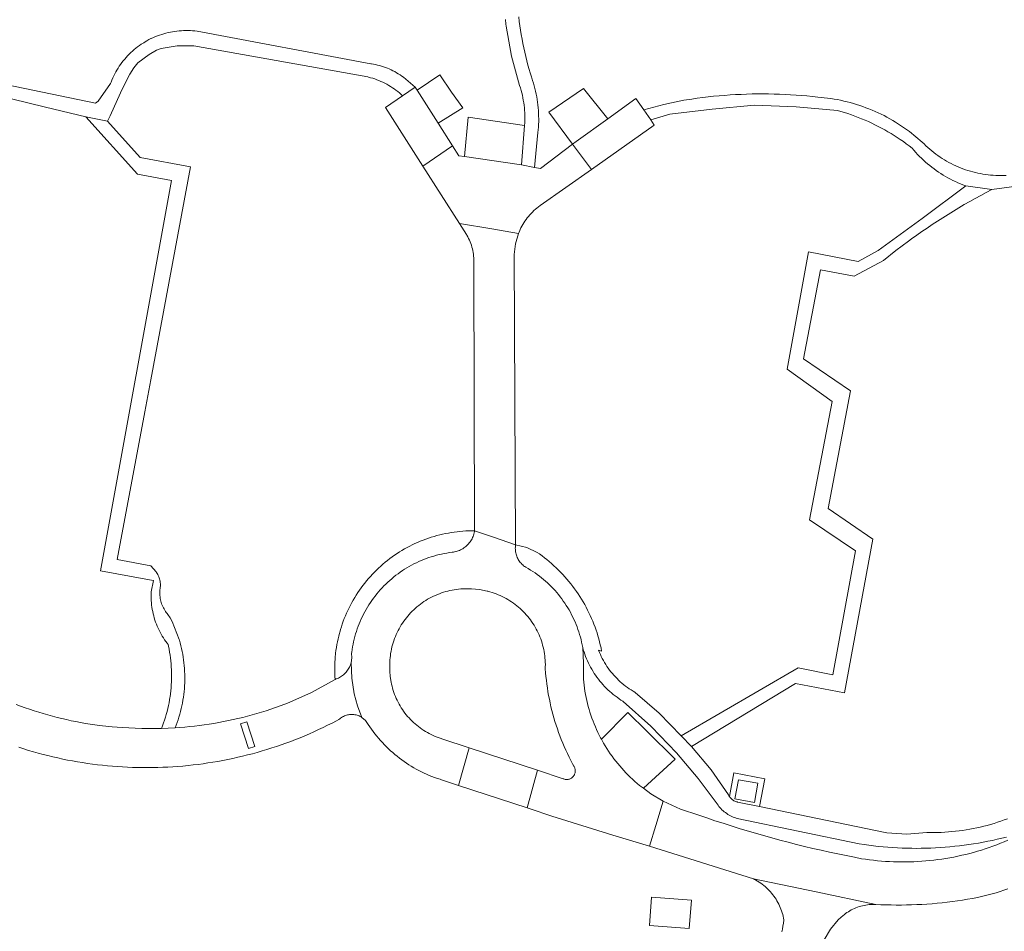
# Model space of a CAD drawing. Extents: x 146402 to 164798, y 455483 to 464134.
# Tile 458 of 575: x 158864 to 158991, y 460749 to 460866. Entities that reach past the tile are written whole.
import ezdxf

# ---------------------------------------------------------------- set-up
doc = ezdxf.new("R2010")
doc.units = 0
doc.header["$LTSCALE"] = 0.2
for name, color, linetype, lineweight in [('B-XX-VH-VERHARDING_BETONSTRAATSTEEN-GV', 252, 'CONTINUOUS', 18), ('B-XX-VH-VERHARDING_HALFVERHARDING-GV', 252, 'CONTINUOUS', 18), ('B-XX-VH-VERHARDING_STRAATBAKSTEEN-GV', 252, 'CONTINUOUS', 18), ('B-XX-VH-VERHARDING_TEGEL-GV', 252, 'CONTINUOUS', 18), ('B-XX-VH-VERHARDING_TEGEL_RUBBER-GV', 252, 'CONTINUOUS', 18)]:
    doc.layers.add(name, color=color, linetype=linetype, lineweight=lineweight)

msp = doc.modelspace()

# ---------------------------------------------------------------- linework, layer by layer
at = {"layer": 'B-XX-VH-VERHARDING_BETONSTRAATSTEEN-GV'}
for points in [[(158915.214, 460857.054), (158914.96, 460857.425), (158913.328, 460856.308), (158911.132, 460854.805), (158915.944, 460847.248), (158919.778, 460849.863), (158917.906, 460852.806)], [(158944.436, 460854.498), (158943.425, 460855.969), (158939.775, 460853.353), (158935.687, 460850.413), (158935.232, 460850.068), (158937.677, 460846.824), (158945.783, 460852.536), (158945.327, 460853.201)], [(158937.677, 460846.824), (158935.232, 460850.068), (158931.109, 460846.937), (158930.329, 460847.083), (158928.646, 460847.395), (158921.293, 460848.468), (158920.593, 460848.582), (158919.778, 460849.863), (158915.944, 460847.248), (158920.665, 460839.833), (158924.822, 460839.146), (158928.258, 460838.539), (158928.338, 460838.737), (158928.424, 460838.933), (158928.477, 460839.049), (158928.589, 460839.277), (158928.708, 460839.502), (158928.834, 460839.723), (158928.967, 460839.94), (158929.107, 460840.152), (158929.253, 460840.36), (158929.406, 460840.563), (158929.565, 460840.761), (158929.73, 460840.955), (158929.901, 460841.143), (158930.078, 460841.325), (158930.261, 460841.502), (158930.449, 460841.673), (158930.642, 460841.838), (158930.841, 460841.997), (158931.044, 460842.149)], [(158924.822, 460839.146), (158920.665, 460839.833), (158921.573, 460838.406), (158921.617, 460838.33), (158921.73, 460838.122), (158921.837, 460837.91), (158921.936, 460837.695), (158922.027, 460837.477), (158922.112, 460837.256), (158922.189, 460837.032), (158922.258, 460836.806), (158922.319, 460836.577), (158922.373, 460836.347), (158922.419, 460836.115), (158922.457, 460835.881), (158922.487, 460835.646), (158922.509, 460835.411), (158922.523, 460835.175), (158922.53, 460834.938), (158922.528, 460834.701), (158922.518, 460834.465), (158922.608, 460800.206), (158925.045, 460799.374), (158927.895, 460798.4), (158927.709, 460835.848), (158927.868, 460837.217), (158928.258, 460838.539)], [(158892.432, 460775.297), (158893.241, 460775.555), (158894.256, 460772.366), (158893.447, 460772.109)], [(158894.256, 460772.366), (158893.241, 460775.555), (158892.432, 460775.297), (158893.447, 460772.109)]]:
    msp.add_lwpolyline(points, close=True, dxfattribs=at)
msp.add_lwpolyline([(158863.834, 460772.271), (158864.453, 460772.073), (158865.074, 460771.882), (158865.697, 460771.698), (158866.323, 460771.523), (158866.951, 460771.355), (158867.581, 460771.195), (158868.212, 460771.043), (158868.846, 460770.898), (158869.481, 460770.762), (158870.118, 460770.633), (158870.757, 460770.512), (158871.397, 460770.399), (158872.038, 460770.293), (158872.68, 460770.196), (158873.324, 460770.107), (158873.969, 460770.025), (158874.615, 460769.952), (158875.261, 460769.886), (158875.908, 460769.828), (158876.556, 460769.779), (158877.205, 460769.737), (158877.854, 460769.703), (158878.503, 460769.677), (158879.153, 460769.66), (158879.802, 460769.65), (158880.452, 460769.648), (158881.102, 460769.655), (158881.752, 460769.669), (158882.401, 460769.691), (158883.05, 460769.722), (158883.699, 460769.76), (158884.347, 460769.806), (158884.995, 460769.86), (158885.642, 460769.922), (158886.288, 460769.992), (158886.933, 460770.071), (158887.577, 460770.157), (158888.22, 460770.251), (158888.862, 460770.352), (158889.502, 460770.462), (158890.142, 460770.58), (158890.779, 460770.705), (158891.415, 460770.839), (158892.049, 460770.98), (158892.682, 460771.129), (158893.313, 460771.285), (158893.941, 460771.45), (158894.568, 460771.622), (158895.192, 460771.802), (158895.815, 460771.99), (158896.435, 460772.185), (158897.052, 460772.388), (158897.667, 460772.598), (158898.279, 460772.816), (158898.888, 460773.041), (158899.495, 460773.275), (158900.099, 460773.515), (158900.699, 460773.763), (158901.297, 460774.018), (158901.892, 460774.28), (158902.483, 460774.55), (158903.071, 460774.827), (158903.655, 460775.112), (158904.236, 460775.403), (158904.813, 460775.702), (158905.106, 460775.857), (158905.118, 460775.868), (158905.223, 460775.96), (158905.332, 460776.045), (158905.446, 460776.124), (158905.565, 460776.197), (158905.688, 460776.262), (158905.814, 460776.32), (158905.943, 460776.371), (158906.075, 460776.414), (158906.21, 460776.45), (158906.346, 460776.478), (158906.483, 460776.498), (158906.622, 460776.51), (158906.761, 460776.514), (158906.9, 460776.51), (158907.038, 460776.498), (158907.176, 460776.478), (158907.312, 460776.45), (158907.446, 460776.415), (158907.578, 460776.371), (158907.707, 460776.321), (158907.834, 460776.262), (158907.956, 460776.197), (158908.075, 460776.125), (158907.501, 460777.627), (158907.074, 460779.177), (158906.753, 460781.172), (158906.674, 460783.191), (158906.633, 460783.044), (158906.582, 460782.897), (158906.525, 460782.752), (158906.46, 460782.61), (158906.388, 460782.472), (158906.309, 460782.337), (158906.223, 460782.207), (158906.13, 460782.081), (158906.032, 460781.96), (158905.927, 460781.845), (158905.816, 460781.735), (158905.7, 460781.631), (158905.579, 460781.533), (158905.453, 460781.441), (158905.322, 460781.356), (158905.187, 460781.277), (158905.049, 460781.206), (158904.906, 460781.142), (158904.761, 460781.085), (158904.613, 460781.036), (158901.556, 460779.345), (158898.369, 460777.914), (158898.119, 460777.82), (158897.526, 460777.602), (158896.931, 460777.393), (158896.333, 460777.191), (158895.733, 460776.996), (158895.13, 460776.809), (158894.525, 460776.63), (158893.917, 460776.458), (158893.308, 460776.294), (158892.696, 460776.138), (158892.083, 460775.99), (158891.467, 460775.849), (158890.85, 460775.716), (158890.232, 460775.591), (158889.611, 460775.474), (158888.99, 460775.365), (158888.367, 460775.264), (158887.743, 460775.17), (158887.117, 460775.084), (158886.491, 460775.007), (158885.864, 460774.937), (158885.235, 460774.876), (158884.606, 460774.822), (158883.977, 460774.776), (158883.105, 460774.726), (158882.232, 460774.691), (158879.694, 460774.697), (158877.158, 460774.81), (158875.875, 460774.909), (158874.595, 460775.035), (158874.236, 460775.081), (158873.623, 460775.166), (158873.012, 460775.258), (158872.401, 460775.359), (158871.792, 460775.468), (158871.185, 460775.584), (158870.579, 460775.708), (158869.974, 460775.84), (158869.372, 460775.98), (158868.771, 460776.128), (158868.172, 460776.283), (158867.576, 460776.446), (158866.981, 460776.617), (158866.389, 460776.796), (158865.799, 460776.982), (158865.212, 460777.176), (158864.627, 460777.377), (158864.044, 460777.586), (158863.465, 460777.802)], dxfattribs=at)
at = {"layer": 'B-XX-VH-VERHARDING_HALFVERHARDING-GV'}
for points in [[(158926.583, 460866.159), (158926.653, 460865.575), (158926.686, 460865.315), (158927.378, 460861.438), (158928.419, 460857.64), (158928.516, 460857.333), (158928.607, 460857.019), (158928.69, 460856.702), (158928.765, 460856.384), (158928.832, 460856.064), (158928.892, 460855.743), (158928.944, 460855.42), (158928.988, 460855.096), (158929.023, 460854.771), (158929.051, 460854.445), (158929.071, 460854.119), (158929.083, 460853.792), (158929.087, 460853.465), (158929.083, 460853.138), (158929.071, 460852.811), (158929.051, 460852.485), (158928.646, 460847.395), (158930.329, 460847.083), (158930.777, 460851.567), (158930.813, 460851.923), (158930.84, 460852.279), (158930.86, 460852.636), (158930.872, 460852.994), (158930.876, 460853.351), (158930.871, 460853.709), (158930.859, 460854.066), (158930.839, 460854.423), (158930.81, 460854.779), (158930.774, 460855.135), (158930.73, 460855.49), (158930.678, 460855.844), (158930.618, 460856.196), (158930.55, 460856.547), (158930.474, 460856.897), (158930.391, 460857.244), (158930.299, 460857.59), (158930.201, 460857.933), (158930.094, 460858.275), (158930.026, 460858.479), (158929.9, 460858.879), (158929.778, 460859.28), (158929.648, 460859.723), (158929.494, 460860.277), (158929.347, 460860.833), (158929.208, 460861.391), (158929.076, 460861.951), (158928.953, 460862.512), (158928.837, 460863.076), (158928.729, 460863.641), (158928.629, 460864.207), (158928.537, 460864.775), (158928.453, 460865.343), (158928.377, 460865.913), (158928.308, 460866.484)], [(158856.508, 460857.48), (158867.25, 460854.848), (158872.463, 460853.584), (158875.277, 460853.038), (158875.602, 460853.751), (158876.952, 460856.709), (158877.644, 460858.12), (158878.158, 460859.106), (158878.638, 460859.934), (158879.185, 460860.573), (158880.627, 460861.649), (158881.567, 460862.187), (158882.174, 460862.437), (158884.264, 460862.752), (158886.377, 460862.757), (158908.844, 460858.749), (158908.925, 460858.729), (158909.198, 460858.656), (158909.468, 460858.575), (158909.736, 460858.487), (158910.002, 460858.391), (158910.264, 460858.287), (158910.524, 460858.177), (158910.78, 460858.058), (158911.033, 460857.933), (158911.282, 460857.801), (158911.527, 460857.661), (158911.769, 460857.515), (158912.005, 460857.362), (158912.238, 460857.202), (158912.466, 460857.036), (158912.689, 460856.863), (158912.907, 460856.684), (158913.12, 460856.499), (158913.328, 460856.308), (158914.96, 460857.425), (158913.423, 460858.711), (158913.21, 460858.869), (158912.992, 460859.019), (158912.77, 460859.164), (158912.544, 460859.301), (158912.313, 460859.432), (158912.079, 460859.556), (158911.841, 460859.672), (158911.6, 460859.782), (158911.355, 460859.883), (158911.108, 460859.978), (158910.858, 460860.065), (158910.605, 460860.144), (158910.35, 460860.216), (158910.093, 460860.28), (158909.834, 460860.337), (158909.573, 460860.385), (158909.312, 460860.425), (158909.225, 460860.437), (158886.809, 460864.644), (158886.523, 460864.679), (158886.235, 460864.705), (158885.948, 460864.724), (158885.659, 460864.735), (158885.371, 460864.738), (158885.082, 460864.732), (158884.794, 460864.719), (158884.506, 460864.698), (158884.219, 460864.669), (158883.933, 460864.631), (158883.648, 460864.586), (158883.365, 460864.533), (158883.083, 460864.473), (158882.802, 460864.404), (158882.524, 460864.328), (158882.248, 460864.244), (158881.975, 460864.152), (158881.704, 460864.053), (158881.436, 460863.946), (158881.171, 460863.832), (158880.909, 460863.711), (158880.864, 460863.689), (158880.606, 460863.559), (158880.353, 460863.422), (158880.103, 460863.278), (158879.924, 460863.169), (158879.857, 460863.127), (158879.615, 460862.97), (158879.378, 460862.806), (158879.146, 460862.635), (158878.918, 460862.458), (158878.696, 460862.274), (158878.479, 460862.085), (158878.266, 460861.889), (158878.06, 460861.688), (158877.859, 460861.481), (158877.664, 460861.269), (158877.475, 460861.051), (158877.292, 460860.828), (158877.115, 460860.601), (158876.944, 460860.368), (158876.781, 460860.131), (158876.623, 460859.889), (158876.473, 460859.643), (158876.329, 460859.393), (158876.193, 460859.139), (158876.063, 460858.881), (158875.941, 460858.62), (158875.826, 460858.355), (158875.718, 460858.088), (158875.652, 460857.911), (158874.042, 460855.638), (158873.726, 460855.374), (158861.037, 460858.007)], [(158991.17, 460846.055), (158990.837, 460846.041), (158990.503, 460846.036), (158990.17, 460846.038), (158989.836, 460846.048), (158989.503, 460846.066), (158989.171, 460846.092), (158988.839, 460846.126), (158988.508, 460846.168), (158988.179, 460846.218), (158987.85, 460846.275), (158987.523, 460846.341), (158987.198, 460846.414), (158986.874, 460846.496), (158986.553, 460846.585), (158986.234, 460846.681), (158985.917, 460846.786), (158985.603, 460846.897), (158985.291, 460847.017), (158984.983, 460847.144), (158984.678, 460847.278), (158984.376, 460847.419), (158984.077, 460847.568), (158983.782, 460847.723), (158983.491, 460847.886), (158983.204, 460848.056), (158982.921, 460848.233), (158982.643, 460848.416), (158982.369, 460848.606), (158982.099, 460848.802), (158981.834, 460849.005), (158981.574, 460849.214), (158981.32, 460849.43), (158981.07, 460849.651), (158980.826, 460849.878), (158980.588, 460850.111), (158980.355, 460850.35), (158978.689, 460851.722), (158976.9, 460852.93), (158976.534, 460853.148), (158976.165, 460853.358), (158975.791, 460853.562), (158975.414, 460853.758), (158975.033, 460853.948), (158974.649, 460854.13), (158974.261, 460854.305), (158973.87, 460854.473), (158973.476, 460854.633), (158973.079, 460854.786), (158972.679, 460854.931), (158972.277, 460855.069), (158971.872, 460855.199), (158971.465, 460855.322), (158971.055, 460855.437), (158970.643, 460855.544), (158970.23, 460855.643), (158969.814, 460855.735), (158969.397, 460855.819), (158968.979, 460855.894), (158968.559, 460855.962), (158968.138, 460856.023), (158967.716, 460856.075), (158967.293, 460856.119), (158966.887, 460856.154), (158966.182, 460856.231), (158965.477, 460856.3), (158964.77, 460856.361), (158964.063, 460856.414), (158963.356, 460856.459), (158962.648, 460856.496), (158961.939, 460856.525), (158961.231, 460856.546), (158960.522, 460856.56), (158959.813, 460856.565), (158959.104, 460856.562), (158958.395, 460856.551), (158957.686, 460856.532), (158956.978, 460856.505), (158956.269, 460856.47), (158955.562, 460856.427), (158954.855, 460856.376), (158954.148, 460856.317), (158953.442, 460856.251), (158952.737, 460856.176), (158952.033, 460856.093), (158951.33, 460856.003), (158950.628, 460855.904), (158949.927, 460855.798), (158949.593, 460855.744), (158946.999, 460855.185), (158944.436, 460854.498), (158945.327, 460853.201), (158947.778, 460853.941), (158953.244, 460854.589), (158958.723, 460855.113), (158964.082, 460854.886), (158969.426, 460854.434), (158969.857, 460854.309), (158970.309, 460854.169), (158970.759, 460854.022), (158971.206, 460853.867), (158971.65, 460853.705), (158972.091, 460853.535), (158972.53, 460853.358), (158972.965, 460853.174), (158973.398, 460852.982), (158973.827, 460852.782), (158974.252, 460852.576), (158974.674, 460852.363), (158975.093, 460852.142), (158975.507, 460851.914), (158975.918, 460851.679), (158976.324, 460851.438), (158976.727, 460851.189), (158977.125, 460850.934), (158977.519, 460850.672), (158977.908, 460850.404), (158978.293, 460850.128), (158978.673, 460849.847), (158979.048, 460849.559), (158979.276, 460849.287), (158979.51, 460849.021), (158979.751, 460848.759), (158979.997, 460848.503), (158980.249, 460848.253), (158980.506, 460848.009), (158980.769, 460847.77), (158981.037, 460847.538), (158981.31, 460847.311), (158981.588, 460847.091), (158981.872, 460846.877), (158982.16, 460846.67), (158982.452, 460846.469), (158982.749, 460846.274), (158983.051, 460846.087), (158983.356, 460845.906), (158983.665, 460845.732), (158983.979, 460845.565), (158984.296, 460845.406), (158984.616, 460845.253), (158984.94, 460845.108), (158985.267, 460844.97), (158985.597, 460844.839), (158985.93, 460844.716), (158985.968, 460844.703), (158989.317, 460844.228), (158998.583, 460845.461)]]:
    msp.add_lwpolyline(points, dxfattribs=at)
for points in [[(158875.277, 460853.038), (158872.463, 460853.584), (158879.107, 460846.188), (158883.494, 460845.383), (158874.36, 460795.036), (158880.677, 460793.875), (158881.174, 460793.782), (158880.899, 460792.323), (158880.888, 460792.04), (158880.885, 460791.756), (158880.89, 460791.473), (158880.903, 460791.19), (158880.925, 460790.907), (158880.954, 460790.625), (158880.991, 460790.344), (158881.036, 460790.064), (158881.088, 460789.786), (158881.149, 460789.509), (158881.218, 460789.234), (158881.294, 460788.961), (158881.378, 460788.69), (158881.469, 460788.422), (158881.568, 460788.157), (158881.674, 460787.894), (158881.788, 460787.634), (158881.909, 460787.378), (158882.038, 460787.125), (158882.173, 460786.876), (158882.315, 460786.631), (158882.464, 460786.39), (158882.62, 460786.153), (158882.783, 460785.921), (158882.952, 460785.694), (158883.076, 460785.535), (158883.123, 460785.319), (158883.198, 460784.94), (158883.265, 460784.56), (158883.325, 460784.178), (158883.376, 460783.795), (158883.42, 460783.411), (158883.455, 460783.027), (158883.483, 460782.641), (158883.503, 460782.256), (158883.514, 460781.87), (158883.518, 460781.483), (158883.514, 460781.097), (158883.502, 460780.711), (158883.481, 460780.325), (158883.453, 460779.94), (158883.417, 460779.555), (158883.373, 460779.172), (158883.321, 460778.789), (158883.31, 460778.718), (158883.26, 460778.407), (158883.192, 460778.027), (158883.117, 460777.648), (158883.033, 460777.271), (158882.942, 460776.896), (158882.843, 460776.523), (158882.736, 460776.151), (158882.621, 460775.782), (158882.499, 460775.416), (158882.369, 460775.052), (158882.232, 460774.691), (158883.105, 460774.726), (158883.977, 460774.776), (158884.112, 460775.123), (158884.24, 460775.473), (158884.36, 460775.825), (158884.473, 460776.18), (158884.578, 460776.538), (158884.675, 460776.897), (158884.765, 460777.258), (158884.846, 460777.622), (158884.92, 460777.987), (158884.986, 460778.353), (158885.044, 460778.721), (158885.095, 460779.09), (158885.137, 460779.46), (158885.171, 460779.831), (158885.198, 460780.202), (158885.216, 460780.574), (158885.227, 460780.947), (158885.229, 460781.319), (158885.223, 460781.691), (158885.21, 460782.063), (158885.188, 460782.435), (158885.159, 460782.807), (158885.121, 460783.177), (158885.076, 460783.547), (158885.022, 460783.915), (158884.961, 460784.283), (158884.892, 460784.648), (158884.815, 460785.013), (158884.73, 460785.375), (158884.637, 460785.736), (158884.537, 460786.095), (158884.513, 460786.176), (158883.606, 460788.518), (158883.363, 460788.987), (158883.05, 460789.413), (158882.96, 460789.519), (158882.847, 460789.662), (158882.74, 460789.81), (158882.64, 460789.963), (158882.547, 460790.12), (158882.461, 460790.28), (158882.382, 460790.445), (158882.31, 460790.613), (158882.245, 460790.783), (158882.188, 460790.957), (158882.139, 460791.132), (158882.098, 460791.31), (158882.064, 460791.49), (158882.038, 460791.67), (158882.02, 460791.852), (158882.01, 460792.034), (158882.009, 460792.216), (158882.015, 460792.399), (158882.029, 460792.581), (158882.051, 460792.762), (158882.069, 460792.916), (158882.079, 460793.071), (158882.081, 460793.226), (158882.075, 460793.381), (158882.061, 460793.535), (158882.039, 460793.688), (158882.009, 460793.841), (158881.972, 460793.991), (158881.926, 460794.139), (158881.873, 460794.285), (158881.813, 460794.428), (158881.745, 460794.567), (158881.671, 460794.703), (158881.589, 460794.835), (158881.538, 460794.91), (158880.863, 460795.68), (158876.512, 460796.484), (158880.063, 460815.55), (158880.831, 460819.677), (158885.949, 460847.158), (158879.486, 460848.352)], [(158989.317, 460844.228), (158985.968, 460844.703), (158980.335, 460840.507), (158974.668, 460836.359), (158972.091, 460834.96), (158965.678, 460836.177), (158962.93, 460821.038), (158968.728, 460816.881), (158965.806, 460801.61), (158971.72, 460797.613), (158968.798, 460781.601), (158964.335, 460782.506), (158949.244, 460773.76), (158950.59, 460772.38), (158963.987, 460780.491), (158970.327, 460779.305), (158973.953, 460799.14), (158968.227, 460803.088), (158971.072, 460818.275), (158965.029, 460822.387), (158967.219, 460833.848), (158971.57, 460833.031), (158975.358, 460835.087), (158976.953, 460836.348), (158978.578, 460837.569), (158978.971, 460837.855), (158979.63, 460838.327), (158980.294, 460838.792), (158980.963, 460839.251), (158981.636, 460839.703), (158982.313, 460840.149), (158982.995, 460840.587), (158983.681, 460841.019), (158984.372, 460841.445), (158985.066, 460841.863), (158985.765, 460842.275), (158986.468, 460842.679), (158987.174, 460843.077), (158987.885, 460843.468), (158988.599, 460843.851)]]:
    msp.add_lwpolyline(points, close=True, dxfattribs=at)
at = {"layer": 'B-XX-VH-VERHARDING_STRAATBAKSTEEN-GV'}
for points in [[(158919.647, 460856.794), (158918.112, 460859.037), (158915.214, 460857.054), (158917.906, 460852.806), (158921.106, 460854.775)], [(158939.775, 460853.353), (158936.669, 460857.254), (158932.168, 460854.196), (158935.232, 460850.068), (158935.687, 460850.413)], [(158929.051, 460852.485), (158921.761, 460853.545), (158921.293, 460848.468), (158928.646, 460847.395)], [(158925.045, 460799.374), (158922.608, 460800.206), (158922.589, 460800.092), (158922.556, 460799.934), (158922.516, 460799.777), (158922.467, 460799.624), (158922.411, 460799.472), (158922.348, 460799.324), (158922.277, 460799.179), (158922.199, 460799.038), (158922.114, 460798.9), (158922.023, 460798.767), (158921.925, 460798.639), (158921.821, 460798.516), (158921.711, 460798.398), (158921.595, 460798.286), (158921.474, 460798.179), (158921.347, 460798.079), (158921.216, 460797.985), (158921.08, 460797.897), (158920.941, 460797.817), (158920.797, 460797.744), (158920.65, 460797.677), (158920.5, 460797.618), (158920.347, 460797.567), (158920.241, 460797.537), (158920.191, 460797.523), (158920.034, 460797.487), (158919.875, 460797.459), (158919.715, 460797.439), (158919.373, 460797.393), (158919.032, 460797.338), (158918.692, 460797.276), (158918.354, 460797.206), (158918.017, 460797.128), (158917.683, 460797.043), (158917.35, 460796.949), (158917.02, 460796.848), (158916.693, 460796.74), (158916.367, 460796.623), (158916.045, 460796.5), (158915.725, 460796.369), (158915.409, 460796.23), (158915.096, 460796.084), (158914.787, 460795.931), (158914.481, 460795.771), (158914.179, 460795.604), (158913.88, 460795.43), (158913.586, 460795.249), (158913.297, 460795.061), (158913.011, 460794.866), (158912.73, 460794.665), (158912.454, 460794.458), (158912.183, 460794.244), (158911.917, 460794.024), (158911.656, 460793.798), (158911.4, 460793.566), (158911.15, 460793.328), (158910.905, 460793.084), (158910.666, 460792.835), (158910.433, 460792.58), (158910.206, 460792.32), (158909.985, 460792.055), (158909.77, 460791.785), (158909.562, 460791.509), (158909.359, 460791.229), (158909.164, 460790.945), (158908.975, 460790.656), (158908.793, 460790.362), (158908.617, 460790.065), (158908.449, 460789.763), (158908.288, 460789.458), (158908.133, 460789.149), (158907.986, 460788.837), (158907.847, 460788.521), (158907.714, 460788.202), (158907.589, 460787.88), (158907.472, 460787.555), (158907.362, 460787.228), (158907.26, 460786.898), (158907.165, 460786.566), (158907.078, 460786.232), (158906.999, 460785.896), (158906.927, 460785.558), (158906.864, 460785.218), (158906.808, 460784.878), (158906.76, 460784.536), (158906.746, 460784.42), (158906.77, 460783.802), (158906.674, 460783.191), (158906.753, 460781.172), (158907.074, 460779.177), (158907.501, 460777.627), (158908.075, 460776.125), (158908.542, 460775.729), (158908.894, 460775.228), (158909.099, 460774.918), (158909.311, 460774.612), (158909.529, 460774.311), (158909.754, 460774.015), (158909.985, 460773.724), (158910.222, 460773.437), (158910.466, 460773.156), (158910.715, 460772.88), (158910.97, 460772.61), (158911.231, 460772.345), (158911.498, 460772.086), (158911.77, 460771.833), (158912.047, 460771.585), (158912.33, 460771.344), (158912.618, 460771.109), (158912.911, 460770.879), (158913.209, 460770.657), (158913.511, 460770.44), (158913.818, 460770.231), (158914.13, 460770.028), (158914.446, 460769.832), (158914.766, 460769.642), (158915.09, 460769.46), (158915.418, 460769.284), (158915.749, 460769.116), (158916.084, 460768.955), (158916.422, 460768.801), (158916.764, 460768.654), (158917.109, 460768.515), (158917.457, 460768.383), (158917.807, 460768.258), (158918.16, 460768.142), (158918.325, 460768.09), (158920.544, 460767.359), (158921.891, 460772.215), (158918.393, 460773.365), (158918.283, 460773.4), (158918.021, 460773.488), (158917.763, 460773.584), (158917.507, 460773.687), (158917.254, 460773.798), (158917.004, 460773.916), (158916.758, 460774.041), (158916.516, 460774.173), (158916.277, 460774.312), (158916.043, 460774.458), (158915.813, 460774.611), (158915.588, 460774.77), (158915.367, 460774.936), (158915.151, 460775.108), (158914.941, 460775.286), (158914.735, 460775.47), (158914.535, 460775.661), (158914.341, 460775.857), (158914.152, 460776.058), (158913.969, 460776.265), (158913.793, 460776.477), (158913.622, 460776.694), (158913.458, 460776.916), (158913.3, 460777.143), (158913.149, 460777.374), (158913.005, 460777.609), (158912.868, 460777.848), (158912.738, 460778.092), (158912.614, 460778.339), (158912.498, 460778.589), (158912.39, 460778.843), (158912.288, 460779.1), (158912.194, 460779.359), (158912.108, 460779.622), (158912.03, 460779.886), (158911.959, 460780.153), (158911.895, 460780.422), (158911.84, 460780.692), (158911.734, 460781.395), (158911.68, 460782.103), (158911.677, 460782.143), (158911.662, 460782.424), (158911.655, 460782.706), (158911.656, 460782.988), (158911.665, 460783.269), (158911.682, 460783.55), (158911.707, 460783.831), (158911.74, 460784.111), (158911.781, 460784.389), (158911.83, 460784.666), (158911.887, 460784.942), (158911.951, 460785.216), (158912.023, 460785.489), (158912.103, 460785.759), (158912.191, 460786.027), (158912.286, 460786.292), (158912.388, 460786.554), (158912.498, 460786.813), (158912.616, 460787.069), (158912.74, 460787.322), (158912.872, 460787.571), (158913.011, 460787.816), (158913.156, 460788.057), (158913.309, 460788.294), (158913.468, 460788.526), (158913.633, 460788.754), (158913.805, 460788.977), (158913.984, 460789.195), (158914.168, 460789.408), (158914.358, 460789.615), (158914.554, 460789.817), (158914.756, 460790.014), (158914.964, 460790.204), (158915.176, 460790.389), (158915.394, 460790.568), (158915.617, 460790.74), (158915.844, 460790.906), (158916.077, 460791.065), (158916.313, 460791.218), (158916.554, 460791.364), (158916.799, 460791.503), (158917.048, 460791.635), (158917.3, 460791.76), (158917.556, 460791.877), (158917.815, 460791.988), (158918.078, 460792.09), (158918.342, 460792.186), (158918.61, 460792.274), (158918.88, 460792.354), (158919.152, 460792.427), (158919.426, 460792.491), (158919.702, 460792.548), (158919.979, 460792.597), (158920.258, 460792.639), (158920.538, 460792.672), (158920.818, 460792.697), (158921.099, 460792.714), (158921.381, 460792.724), (158921.662, 460792.725), (158921.944, 460792.719), (158922.225, 460792.704), (158923.226, 460792.618), (158924.213, 460792.43), (158924.322, 460792.403), (158924.593, 460792.33), (158924.861, 460792.249), (158925.128, 460792.16), (158925.391, 460792.063), (158925.652, 460791.96), (158925.91, 460791.849), (158926.165, 460791.73), (158926.416, 460791.605), (158926.663, 460791.472), (158926.906, 460791.332), (158927.146, 460791.186), (158927.381, 460791.032), (158927.612, 460790.872), (158927.838, 460790.706), (158928.059, 460790.533), (158928.275, 460790.354), (158928.486, 460790.169), (158928.692, 460789.977), (158928.891, 460789.781), (158929.086, 460789.578), (158929.274, 460789.37), (158929.457, 460789.157), (158929.633, 460788.938), (158929.803, 460788.715), (158929.967, 460788.487), (158930.124, 460788.254), (158930.275, 460788.017), (158930.418, 460787.776), (158930.555, 460787.531), (158930.684, 460787.282), (158930.807, 460787.029), (158930.922, 460786.773), (158931.03, 460786.514), (158931.13, 460786.252), (158931.223, 460785.987), (158931.308, 460785.72), (158931.386, 460785.45), (158931.456, 460785.178), (158931.518, 460784.904), (158931.573, 460784.629), (158931.619, 460784.352), (158931.658, 460784.074), (158931.688, 460783.795), (158931.711, 460783.515), (158931.726, 460783.235), (158931.733, 460782.954), (158931.731, 460782.674), (158931.722, 460782.393), (158931.76, 460781.9), (158931.807, 460781.408), (158931.861, 460780.917), (158931.923, 460780.427), (158931.993, 460779.938), (158932.071, 460779.449), (158932.157, 460778.963), (158932.251, 460778.477), (158932.352, 460777.994), (158932.462, 460777.512), (158932.579, 460777.032), (158932.704, 460776.554), (158932.837, 460776.078), (158932.977, 460775.604), (158933.125, 460775.132), (158933.281, 460774.663), (158933.444, 460774.197), (158933.615, 460773.733), (158933.793, 460773.272), (158933.979, 460772.814), (158934.172, 460772.359), (158934.372, 460771.907), (158934.58, 460771.459), (158934.795, 460771.014), (158935.017, 460770.572), (158935.246, 460770.134), (158935.407, 460769.837), (158935.431, 460769.799), (158935.477, 460769.717), (158935.515, 460769.631), (158935.546, 460769.543), (158935.569, 460769.452), (158935.585, 460769.359), (158935.592, 460769.266), (158935.592, 460769.172), (158935.583, 460769.078), (158935.567, 460768.986), (158935.543, 460768.895), (158935.511, 460768.807), (158935.472, 460768.722), (158935.425, 460768.64), (158935.372, 460768.563), (158935.313, 460768.49), (158935.247, 460768.423), (158935.176, 460768.362), (158935.1, 460768.307), (158935.02, 460768.258), (158934.935, 460768.217), (158934.848, 460768.183), (158934.758, 460768.156), (158934.666, 460768.137), (158934.573, 460768.126), (158934.479, 460768.123), (158934.385, 460768.128), (158934.293, 460768.141), (158934.201, 460768.162), (158934.112, 460768.191), (158934.025, 460768.227), (158930.736, 460769.308), (158929.388, 460764.446), (158929.771, 460764.32), (158932.568, 460763.398), (158940.445, 460760.959), (158945.151, 460759.502), (158945.968, 460762.204), (158946.911, 460765.325), (158945.351, 460766.273), (158944.377, 460766.995), (158943.883, 460767.361), (158943.576, 460767.616), (158943.275, 460767.877), (158942.979, 460768.144), (158942.689, 460768.416), (158942.404, 460768.695), (158942.125, 460768.979), (158941.852, 460769.269), (158941.584, 460769.564), (158941.322, 460769.864), (158941.067, 460770.17), (158940.818, 460770.48), (158940.575, 460770.796), (158940.338, 460771.116), (158940.108, 460771.442), (158939.884, 460771.771), (158939.668, 460772.105), (158939.457, 460772.444), (158939.254, 460772.786), (158939.058, 460773.133), (158938.956, 460773.319), (158938.868, 460773.483), (158938.686, 460773.837), (158938.511, 460774.195), (158938.343, 460774.556), (158938.182, 460774.921), (158938.029, 460775.288), (158937.883, 460775.659), (158937.745, 460776.033), (158937.614, 460776.409), (158937.491, 460776.788), (158937.375, 460777.169), (158937.267, 460777.552), (158937.167, 460777.938), (158937.074, 460778.325), (158936.99, 460778.714), (158936.913, 460779.105), (158936.844, 460779.497), (158936.783, 460779.891), (158936.729, 460780.286), (158936.684, 460780.681), (158936.647, 460781.078), (158936.646, 460783.118), (158936.548, 460785.156), (158936.484, 460785.494), (158936.413, 460785.831), (158936.334, 460786.166), (158936.247, 460786.499), (158936.152, 460786.83), (158936.05, 460787.159), (158935.94, 460787.486), (158935.822, 460787.809), (158935.697, 460788.13), (158935.565, 460788.448), (158935.425, 460788.762), (158935.278, 460789.074), (158935.124, 460789.381), (158934.963, 460789.686), (158934.794, 460789.986), (158934.619, 460790.282), (158934.437, 460790.575), (158934.248, 460790.862), (158934.052, 460791.146), (158933.85, 460791.425), (158933.642, 460791.699), (158933.427, 460791.968), (158933.206, 460792.232), (158932.979, 460792.491), (158932.746, 460792.744), (158932.507, 460792.992), (158932.263, 460793.234), (158932.013, 460793.471), (158931.757, 460793.702), (158931.497, 460793.927), (158931.231, 460794.145), (158930.96, 460794.358), (158930.684, 460794.564), (158930.403, 460794.764), (158930.118, 460794.957), (158929.829, 460795.143), (158929.535, 460795.323), (158929.237, 460795.495), (158929.166, 460795.535), (158929.056, 460795.61), (158928.936, 460795.701), (158928.82, 460795.799), (158928.709, 460795.903), (158928.605, 460796.012), (158928.506, 460796.127), (158928.413, 460796.247), (158928.327, 460796.372), (158928.247, 460796.501), (158928.174, 460796.633), (158928.109, 460796.77), (158928.051, 460796.91), (158928, 460797.053), (158927.957, 460797.198), (158927.921, 460797.345), (158927.894, 460797.494), (158927.874, 460797.645), (158927.862, 460797.796), (158927.858, 460797.947), (158927.863, 460798.099), (158927.875, 460798.25), (158927.895, 460798.4)], [(158944.826, 460774.354), (158942.37, 460776.777), (158938.956, 460773.319), (158939.058, 460773.133), (158939.254, 460772.786), (158939.457, 460772.444), (158939.668, 460772.105), (158939.884, 460771.771), (158940.108, 460771.442), (158940.338, 460771.116), (158940.575, 460770.796), (158940.818, 460770.48), (158941.067, 460770.17), (158941.322, 460769.864), (158941.584, 460769.564), (158941.852, 460769.269), (158942.125, 460768.979), (158942.404, 460768.695), (158942.689, 460768.416), (158942.979, 460768.144), (158943.275, 460767.877), (158943.576, 460767.616), (158943.883, 460767.361), (158944.377, 460766.995), (158948.475, 460770.755)]]:
    msp.add_lwpolyline(points, close=True, dxfattribs=at)
for points in [[(158991.351, 460763.067), (158990.919, 460762.905), (158990.484, 460762.75), (158990.047, 460762.603), (158989.607, 460762.463), (158989.164, 460762.331), (158988.72, 460762.207), (158988.273, 460762.09), (158987.824, 460761.981), (158987.374, 460761.88), (158986.922, 460761.787), (158986.468, 460761.702), (158986.013, 460761.624), (158985.557, 460761.554), (158985.099, 460761.493), (158984.641, 460761.439), (158984.181, 460761.393), (158983.721, 460761.355), (158983.26, 460761.325), (158982.799, 460761.304), (158982.338, 460761.29), (158981.876, 460761.284), (158981.415, 460761.286), (158980.953, 460761.296), (158978.365, 460761.082), (158975.772, 460761.222), (158959.358, 460764.623), (158956.533, 460765.208), (158956.479, 460765.22), (158956.368, 460765.249), (158956.26, 460765.286), (158956.154, 460765.331), (158956.052, 460765.383), (158955.954, 460765.442), (158955.86, 460765.507), (158955.771, 460765.579), (158955.687, 460765.657), (158955.609, 460765.741), (158955.537, 460765.83), (158955.471, 460765.924), (158955.465, 460765.934), (158955.412, 460766.022), (158955.36, 460766.124), (158953.104, 460769.35), (158950.59, 460772.38), (158949.244, 460773.76), (158946.4, 460776.67), (158943.334, 460779.344), (158943.295, 460779.366), (158943.042, 460779.514), (158942.793, 460779.668), (158942.549, 460779.829), (158942.31, 460779.997), (158942.075, 460780.172), (158941.845, 460780.352), (158941.62, 460780.539), (158941.4, 460780.732), (158941.185, 460780.931), (158940.976, 460781.135), (158940.773, 460781.346), (158940.575, 460781.562), (158940.384, 460781.783), (158940.198, 460782.009), (158940.019, 460782.24), (158939.847, 460782.476), (158939.68, 460782.717), (158939.521, 460782.962), (158939.368, 460783.211), (158939.222, 460783.465), (158939.083, 460783.722), (158938.951, 460783.983), (158938.826, 460784.248), (158938.709, 460784.516), (158938.599, 460784.787), (158938.992, 460784.693), (158938.912, 460785.086), (158938.825, 460785.477), (158938.73, 460785.866), (158938.627, 460786.253), (158938.516, 460786.638), (158938.398, 460787.021), (158938.272, 460787.401), (158938.139, 460787.779), (158937.997, 460788.154), (158937.849, 460788.526), (158937.693, 460788.895), (158937.53, 460789.261), (158937.359, 460789.624), (158937.182, 460789.983), (158936.997, 460790.338), (158936.805, 460790.69), (158936.606, 460791.038), (158936.4, 460791.382), (158936.188, 460791.721), (158935.968, 460792.057), (158935.742, 460792.387), (158935.51, 460792.714), (158935.271, 460793.035), (158935.025, 460793.352), (158934.774, 460793.664), (158934.516, 460793.97), (158934.252, 460794.272), (158933.982, 460794.568), (158933.706, 460794.859), (158933.425, 460795.144), (158933.138, 460795.423), (158932.845, 460795.697), (158932.547, 460795.965), (158932.244, 460796.227), (158931.935, 460796.482), (158931.622, 460796.732), (158931.303, 460796.975), (158930.98, 460797.211), (158930.682, 460797.421), (158929.33, 460798.029), (158927.895, 460798.4), (158927.875, 460798.25), (158927.863, 460798.099), (158927.858, 460797.947), (158927.862, 460797.796), (158927.874, 460797.645), (158927.894, 460797.494), (158927.921, 460797.345), (158927.957, 460797.198), (158928, 460797.053), (158928.051, 460796.91), (158928.109, 460796.77), (158928.174, 460796.633), (158928.247, 460796.501), (158928.327, 460796.372), (158928.413, 460796.247), (158928.506, 460796.127), (158928.605, 460796.012), (158928.709, 460795.903), (158928.82, 460795.799), (158928.936, 460795.701), (158929.056, 460795.61), (158929.166, 460795.535), (158929.237, 460795.495), (158929.535, 460795.323), (158929.829, 460795.143), (158930.118, 460794.957), (158930.403, 460794.764), (158930.684, 460794.564), (158930.96, 460794.358), (158931.231, 460794.145), (158931.497, 460793.927), (158931.757, 460793.702), (158932.013, 460793.471), (158932.263, 460793.234), (158932.507, 460792.992), (158932.746, 460792.744), (158932.979, 460792.491), (158933.206, 460792.232), (158933.427, 460791.968), (158933.642, 460791.699), (158933.85, 460791.425), (158934.052, 460791.146), (158934.248, 460790.862), (158934.437, 460790.575), (158934.619, 460790.282), (158934.794, 460789.986), (158934.963, 460789.686), (158935.124, 460789.381), (158935.278, 460789.074), (158935.425, 460788.762), (158935.565, 460788.448), (158935.697, 460788.13), (158935.822, 460787.809), (158935.94, 460787.486), (158936.05, 460787.159), (158936.152, 460786.83), (158936.247, 460786.499), (158936.334, 460786.166), (158936.413, 460785.831), (158936.484, 460785.494), (158936.548, 460785.156), (158936.632, 460784.861), (158936.723, 460784.569), (158936.822, 460784.279), (158936.929, 460783.991), (158937.043, 460783.707), (158937.165, 460783.426), (158937.293, 460783.148), (158937.429, 460782.873), (158937.573, 460782.602), (158937.723, 460782.335), (158937.88, 460782.072), (158938.044, 460781.813), (158938.214, 460781.558), (158938.391, 460781.308), (158938.575, 460781.063), (158938.765, 460780.822), (158938.961, 460780.587), (158939.164, 460780.356), (158939.372, 460780.131), (158939.586, 460779.912), (158939.806, 460779.698), (158940.031, 460779.491), (158940.261, 460779.289), (158940.497, 460779.093), (158940.738, 460778.903), (158940.983, 460778.72), (158941.234, 460778.543), (158941.488, 460778.373), (158941.748, 460778.209), (158941.766, 460778.198), (158945.325, 460774.988), (158945.408, 460774.902), (158948.653, 460771.539), (158951.433, 460768.254), (158954.004, 460764.802), (158954.124, 460764.649), (158954.249, 460764.501), (158954.381, 460764.358), (158954.518, 460764.221), (158954.661, 460764.089), (158954.81, 460763.964), (158954.963, 460763.844), (158955.121, 460763.732), (158955.284, 460763.625), (158955.451, 460763.526), (158955.621, 460763.433), (158955.796, 460763.348), (158955.974, 460763.27), (158956.155, 460763.199), (158956.338, 460763.136), (158956.475, 460763.094), (158972.227, 460759.807), (158972.837, 460759.716), (158973.449, 460759.633), (158974.061, 460759.558), (158974.675, 460759.49), (158975.289, 460759.431), (158975.904, 460759.38), (158976.519, 460759.337), (158977.135, 460759.301), (158977.752, 460759.274), (158978.369, 460759.255), (158978.986, 460759.243), (158979.603, 460759.24), (158980.22, 460759.244), (158980.837, 460759.257), (158981.454, 460759.278), (158982.07, 460759.306), (158982.686, 460759.343), (158983.302, 460759.387), (158983.916, 460759.44), (158984.53, 460759.501), (158985.144, 460759.569), (158985.756, 460759.646), (158986.367, 460759.73), (158986.978, 460759.822), (158987.587, 460759.922), (158988.194, 460760.03), (158988.8, 460760.146), (158989.405, 460760.27), (158990.008, 460760.402), (158990.609, 460760.541), (158991.208, 460760.688)], [(158991.4, 460760.287), (158990.92, 460760.083), (158990.436, 460759.887), (158989.95, 460759.698), (158989.46, 460759.516), (158988.968, 460759.342), (158988.473, 460759.176), (158987.976, 460759.017), (158987.477, 460758.866), (158986.975, 460758.722), (158986.471, 460758.586), (158985.965, 460758.458), (158985.457, 460758.338), (158984.947, 460758.225), (158984.436, 460758.121), (158983.923, 460758.024), (158983.409, 460757.935), (158982.893, 460757.854), (158982.376, 460757.78), (158981.859, 460757.715), (158981.34, 460757.658), (158980.82, 460757.609), (158980.3, 460757.567), (158979.779, 460757.534), (158979.258, 460757.508), (158978.736, 460757.491), (158978.214, 460757.481), (158977.692, 460757.48), (158977.17, 460757.487), (158976.648, 460757.501), (158976.127, 460757.524), (158975.606, 460757.554), (158975.085, 460757.593), (158974.565, 460757.639), (158974.046, 460757.694), (158973.528, 460757.756), (158973.011, 460757.827), (158972.495, 460757.905), (158971.593, 460758.08), (158970.519, 460758.296), (158969.448, 460758.52), (158968.378, 460758.751), (158967.31, 460758.991), (158966.244, 460759.238), (158965.18, 460759.493), (158964.117, 460759.756), (158963.057, 460760.026), (158961.998, 460760.304), (158960.942, 460760.59), (158959.887, 460760.884), (158958.835, 460761.185), (158957.785, 460761.494), (158956.737, 460761.811), (158955.692, 460762.135), (158954.649, 460762.467), (158953.608, 460762.807), (158952.57, 460763.154), (158951.535, 460763.509), (158949.166, 460764.272), (158946.911, 460765.325), (158945.968, 460762.204), (158945.151, 460759.502), (158958.575, 460755.296), (158966.665, 460753.608), (158974.365, 460752.001), (158975.024, 460751.97), (158975.683, 460751.947), (158976.342, 460751.933), (158977.001, 460751.926), (158977.661, 460751.927), (158978.32, 460751.936), (158978.979, 460751.953), (158979.638, 460751.979), (158980.297, 460752.012), (158980.955, 460752.053), (158981.613, 460752.102), (158982.269, 460752.159), (158982.926, 460752.224), (158983.581, 460752.297), (158984.236, 460752.378), (158984.889, 460752.467), (158985.541, 460752.564), (158986.192, 460752.669), (158986.842, 460752.782), (158987.49, 460752.902), (158987.828, 460752.968), (158988.342, 460753.094), (158988.854, 460753.229), (158989.364, 460753.371), (158989.872, 460753.52), (158990.377, 460753.677), (158990.88, 460753.842), (158991.381, 460754.015)], [(158967.697, 460747.45), (158968.503, 460748.799), (158969.516, 460749.999), (158969.908, 460750.367), (158970.32, 460750.711), (158970.461, 460750.819), (158970.639, 460750.947), (158970.821, 460751.068), (158971.008, 460751.183), (158971.199, 460751.29), (158971.394, 460751.391), (158971.592, 460751.484), (158971.793, 460751.57), (158971.998, 460751.648), (158972.205, 460751.72), (158972.414, 460751.783), (158972.626, 460751.839), (158972.84, 460751.887), (158973.055, 460751.927), (158973.272, 460751.959), (158973.49, 460751.984), (158973.708, 460752), (158973.927, 460752.008), (158974.146, 460752.009), (158974.365, 460752.001), (158966.665, 460753.608), (158958.575, 460755.296), (158958.689, 460755.238), (158958.901, 460755.125), (158959.108, 460755.005), (158959.312, 460754.878), (158959.511, 460754.744), (158959.706, 460754.603), (158959.896, 460754.456), (158960.08, 460754.303), (158960.26, 460754.144), (158960.434, 460753.979), (158960.603, 460753.808), (158960.766, 460753.632), (158960.923, 460753.45), (158961.073, 460753.263), (158961.218, 460753.072), (158961.356, 460752.875), (158961.487, 460752.674), (158961.611, 460752.469), (158961.729, 460752.26), (158961.84, 460752.047), (158961.943, 460751.83), (158962.039, 460751.611), (158962.128, 460751.388), (158962.209, 460751.162), (158962.283, 460750.933), (158962.349, 460750.703), (158962.408, 460750.47), (158962.458, 460750.235), (158962.501, 460749.999), (158962.499, 460749.984), (158962.443, 460749.599), (158962.379, 460749.216), (158962.307, 460748.833), (158962.228, 460748.453)]]:
    msp.add_lwpolyline(points, dxfattribs=at)
at = {"layer": 'B-XX-VH-VERHARDING_TEGEL-GV'}
for points in [[(158922.589, 460800.092), (158922.608, 460800.206), (158922.23, 460800.206), (158921.852, 460800.198), (158921.475, 460800.182), (158921.097, 460800.158), (158920.721, 460800.126), (158920.345, 460800.086), (158919.97, 460800.038), (158919.596, 460799.982), (158919.224, 460799.918), (158918.853, 460799.846), (158918.483, 460799.767), (158918.115, 460799.68), (158917.75, 460799.584), (158917.386, 460799.482), (158917.024, 460799.371), (158916.665, 460799.253), (158916.309, 460799.128), (158915.955, 460798.994), (158915.604, 460798.854), (158915.257, 460798.706), (158914.912, 460798.55), (158914.571, 460798.388), (158914.233, 460798.218), (158913.899, 460798.041), (158913.569, 460797.857), (158913.243, 460797.666), (158912.921, 460797.469), (158912.603, 460797.264), (158912.289, 460797.053), (158911.981, 460796.835), (158911.676, 460796.611), (158911.377, 460796.38), (158911.082, 460796.143), (158910.793, 460795.9), (158910.509, 460795.651), (158910.23, 460795.396), (158909.957, 460795.135), (158909.689, 460794.868), (158909.427, 460794.596), (158909.17, 460794.318), (158908.92, 460794.035), (158908.676, 460793.747), (158908.438, 460793.453), (158908.206, 460793.155), (158907.98, 460792.851), (158907.761, 460792.543), (158907.549, 460792.231), (158907.343, 460791.913), (158907.144, 460791.592), (158906.952, 460791.267), (158906.767, 460790.937), (158906.588, 460790.604), (158906.417, 460790.267), (158906.253, 460789.927), (158906.097, 460789.583), (158905.947, 460789.235), (158905.805, 460788.885), (158905.671, 460788.532), (158905.543, 460788.176), (158905.424, 460787.817), (158905.312, 460787.457), (158905.208, 460787.093), (158905.18, 460786.991), (158905.085, 460786.626), (158904.999, 460786.259), (158904.92, 460785.891), (158904.849, 460785.521), (158904.785, 460785.149), (158904.73, 460784.776), (158904.683, 460784.402), (158904.662, 460784.217), (158904.643, 460784.027), (158904.611, 460783.652), (158904.588, 460783.276), (158904.572, 460782.899), (158904.565, 460782.522), (158904.565, 460782.145), (158904.574, 460781.769), (158904.59, 460781.392), (158904.613, 460781.036), (158904.761, 460781.085), (158904.906, 460781.142), (158905.049, 460781.206), (158905.187, 460781.277), (158905.322, 460781.356), (158905.453, 460781.441), (158905.579, 460781.533), (158905.7, 460781.631), (158905.816, 460781.735), (158905.927, 460781.845), (158906.032, 460781.96), (158906.13, 460782.081), (158906.223, 460782.207), (158906.309, 460782.337), (158906.388, 460782.472), (158906.46, 460782.61), (158906.525, 460782.752), (158906.582, 460782.897), (158906.633, 460783.044), (158906.674, 460783.191), (158906.77, 460783.802), (158906.746, 460784.42), (158906.76, 460784.536), (158906.808, 460784.878), (158906.864, 460785.218), (158906.927, 460785.558), (158906.999, 460785.896), (158907.078, 460786.232), (158907.165, 460786.566), (158907.26, 460786.898), (158907.362, 460787.228), (158907.472, 460787.555), (158907.589, 460787.88), (158907.714, 460788.202), (158907.847, 460788.521), (158907.986, 460788.837), (158908.133, 460789.149), (158908.288, 460789.458), (158908.449, 460789.763), (158908.617, 460790.065), (158908.793, 460790.362), (158908.975, 460790.656), (158909.164, 460790.945), (158909.359, 460791.229), (158909.562, 460791.509), (158909.77, 460791.785), (158909.985, 460792.055), (158910.206, 460792.32), (158910.433, 460792.58), (158910.666, 460792.835), (158910.905, 460793.084), (158911.15, 460793.328), (158911.4, 460793.566), (158911.656, 460793.798), (158911.917, 460794.024), (158912.183, 460794.244), (158912.454, 460794.458), (158912.73, 460794.665), (158913.011, 460794.866), (158913.297, 460795.061), (158913.586, 460795.249), (158913.88, 460795.43), (158914.179, 460795.604), (158914.481, 460795.771), (158914.787, 460795.931), (158915.096, 460796.084), (158915.409, 460796.23), (158915.725, 460796.369), (158916.045, 460796.5), (158916.367, 460796.623), (158916.693, 460796.74), (158917.02, 460796.848), (158917.35, 460796.949), (158917.683, 460797.043), (158918.017, 460797.128), (158918.354, 460797.206), (158918.692, 460797.276), (158919.032, 460797.338), (158919.373, 460797.393), (158919.715, 460797.439), (158919.875, 460797.459), (158920.034, 460797.487), (158920.191, 460797.523), (158920.241, 460797.537), (158920.347, 460797.567), (158920.5, 460797.618), (158920.65, 460797.677), (158920.797, 460797.744), (158920.941, 460797.817), (158921.08, 460797.897), (158921.216, 460797.985), (158921.347, 460798.079), (158921.474, 460798.179), (158921.595, 460798.286), (158921.711, 460798.398), (158921.821, 460798.516), (158921.925, 460798.639), (158922.023, 460798.767), (158922.114, 460798.9), (158922.199, 460799.038), (158922.277, 460799.179), (158922.348, 460799.324), (158922.411, 460799.472), (158922.467, 460799.624), (158922.516, 460799.777), (158922.556, 460799.934)], [(158930.736, 460769.308), (158921.891, 460772.215), (158920.544, 460767.359), (158929.388, 460764.446)], [(158960.03, 460768.224), (158956.031, 460768.971), (158955.465, 460765.934), (158955.471, 460765.924), (158955.537, 460765.83), (158955.609, 460765.741), (158955.687, 460765.657), (158955.771, 460765.579), (158955.86, 460765.507), (158955.954, 460765.442), (158956.052, 460765.383), (158956.154, 460765.331), (158956.26, 460765.286), (158956.368, 460765.249), (158956.479, 460765.22), (158956.533, 460765.208), (158959.358, 460764.623)], [(158956.173, 460765.643), (158956.63, 460768.097), (158959.156, 460767.626), (158958.699, 460765.172)]]:
    msp.add_lwpolyline(points, close=True, dxfattribs=at)
at = {"layer": 'B-XX-VH-VERHARDING_TEGEL_RUBBER-GV'}
msp.add_lwpolyline([(158950.573, 460752.569), (158945.421, 460752.931), (158945.161, 460749.292), (158950.304, 460748.911)], close=True, dxfattribs=at)

doc.saveas('drawing.dxf')
